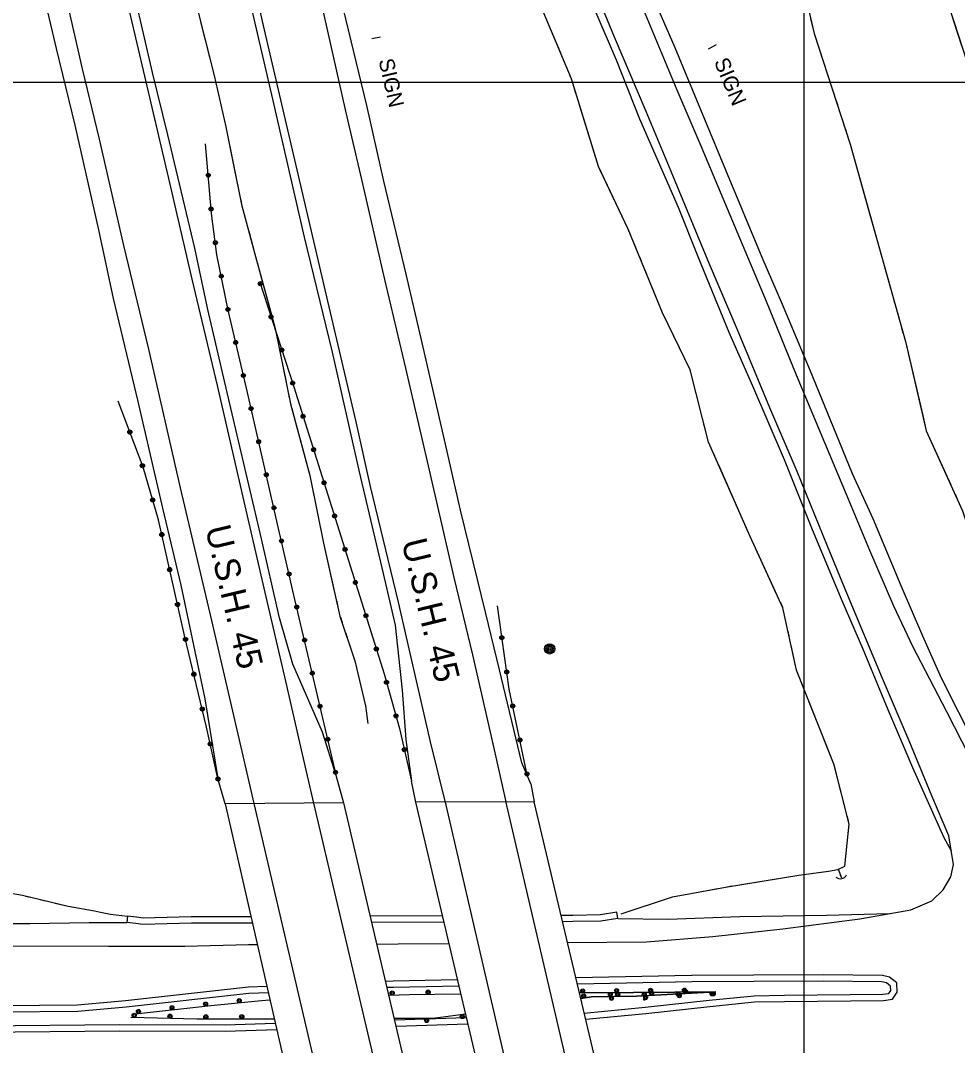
# Model space of a CAD drawing. Extents: x 353423 to 364002, y 127000 to 201942.
# Drawn here: x 361189.9 to 361560.7, y 148118.9 to 148524.4 of the extents above; entities that cross this region are included whole.
import ezdxf

# ---------------------------------------------------------------- set-up
doc = ezdxf.new("R2010")
doc.units = 0
for name, color, linetype in [('E_DTM_SlopeBottom', 7, 'Continuous'), ('E_DTM_SlopeTop', 7, 'Continuous'), ('E_LAND_BrushLine', 7, 'Continuous'), ('E_LAND_TreeLine', 7, 'Continuous'), ('E_MISCPROP', 7, 'Continuous'), ('E_RW_IP', 7, 'Continuous'), ('E_STRUCT_WingWall', 7, 'Continuous')]:
    doc.layers.add(name, color=color, linetype=linetype)

msp = doc.modelspace()

# ---------------------------------------------------------------- linework, layer by layer
at = {"layer": 'E_DTM_SlopeBottom'}
for points in [[(361610.5, 148369.33), (361591.27, 148426.45), (361566.45, 148502), (361531.84, 148608.23), (361516.07, 148654.05), (361496.79, 148715), (361493.7, 148725.48)], [(361562.4, 148514.43), (361558.96, 148524.99)], [(361270.82, 148214.56), (361267.81, 148224.95)], [(361317.79, 148214.84), (361314.83, 148225.77)], [(361346.27, 148215.15), (361344.53, 148223.56)], [(361391.78, 148222.44), (361393.14, 148215.33)]]:
    msp.add_lwpolyline(points, dxfattribs=at)
for points in [[(361270.82, 148214.57), (361307.28, 148055.22), (361355.17, 148055.64), (361317.78, 148214.89)], [(361346.14, 148215.15), (361383.77, 148055.62), (361430.91, 148056.26), (361393.14, 148215.33)]]:
    msp.add_lwpolyline(points, close=True, dxfattribs=at)
msp.add_arc((361514.34, 148187.56), 2.68, 228.1396, 334.3792, dxfattribs=at)
at = {"layer": 'E_DTM_SlopeTop'}
for points in [[(361557.2, 148201.85), (361550.46, 148217.71), (361541.49, 148239.46), (361530.95, 148264.18), (361516.82, 148297.82), (361509.21, 148316.5), (361497.15, 148345.96), (361486.43, 148371.19), (361473.56, 148402.03), (361462.58, 148428.09), (361447.31, 148464.73), (361437.43, 148488.38), (361424.94, 148517.85), (361416.65, 148538.16), (361401.48, 148573.51), (361393.05, 148594.44), (361379.41, 148627.01), (361371.35, 148646.56), (361354.21, 148687.04), (361345.35, 148708.67), (361343.36, 148713.51)], [(361583.65, 148200.58), (361571.36, 148221.84), (361556.48, 148250.88), (361543.03, 148276.75), (361535.48, 148292.76), (361525.92, 148314.72), (361516.7, 148336.91), (361508.2, 148357.31), (361496.9, 148384.1), (361485.1, 148413.23), (361474.57, 148438.32), (361459.23, 148474.71), (361449.78, 148496.84), (361434.61, 148533.39), (361422.83, 148562.09), (361409.43, 148593.58), (361401.01, 148614.16), (361385.63, 148650.86), (361375.85, 148674.25), (361362.58, 148706.13), (361358.92, 148714.75)], [(361364.27, 148715.17), (361370.57, 148700.19), (361381.03, 148675.16), (361394.66, 148642.05), (361403.75, 148621.03), (361416.68, 148590.94), (361426.07, 148567.95), (361438.9, 148536.5), (361448.78, 148513.72), (361460.51, 148485.38), (361468.9, 148465.29), (361483.2, 148430.85), (361491.23, 148412.17), (361502.32, 148385.87), (361511.37, 148363.95), (361519.01, 148345.28), (361527.12, 148327.43), (361538.21, 148300.85), (361546.75, 148281.03), (361554.22, 148264.34), (361567.75, 148237.45), (361577.61, 148218.16), (361585.72, 148201.97)], [(361339.77, 148713.22), (361351.04, 148686.52), (361367.87, 148646.28), (361381.83, 148613.66), (361397.13, 148575.93), (361409.12, 148547.4), (361425.65, 148508.87), (361434.88, 148485.57), (361450.08, 148450.58), (361457.92, 148431.03), (361470.2, 148401.16), (361479.57, 148379.92), (361492.07, 148350.74), (361503.21, 148323.11), (361514.89, 148294.97), (361523.1, 148276.18), (361533.08, 148251.81), (361542.91, 148228.88), (361555.28, 148201.17), (361558.16, 148195.97)], [(361358.11, 148215.1), (361352.14, 148239.08), (361343.71, 148275.81), (361339.49, 148294.31), (361328.41, 148340.12), (361322.75, 148365.68), (361312.03, 148411.19), (361299.35, 148465.28), (361286.88, 148519.01), (361271.73, 148584.52), (361257.71, 148643.3), (361251.81, 148669.29), (361243.28, 148705.54)], [(361267.34, 148707.45), (361275.85, 148671.34), (361284.36, 148635.39), (361293.78, 148595.11), (361299.47, 148570.42), (361308.72, 148531.94), (361318.47, 148488.54), (361324.86, 148461.52), (361333.91, 148421.96), (361342.16, 148386.89), (361350.73, 148349.94), (361361.36, 148304.06), (361368.69, 148273.42), (361376.81, 148238.32), (361381.92, 148215.29)], [(361391.78, 148222.44), (361388.3, 148230.69), (361379.36, 148267.61), (361374.01, 148289.79), (361363.92, 148330.74), (361357.62, 148358.49), (361348.87, 148396.97), (361342.44, 148424.08), (361333.67, 148460.91), (361326.9, 148490.78), (361316.44, 148533.86), (361310.37, 148562.05), (361300.6, 148604.44), (361294.37, 148630.52), (361285.53, 148669.83), (361279.65, 148695.01), (361276.48, 148708.18)], [(361192.62, 148701.5), (361198.66, 148675.24), (361210.91, 148622.28), (361216.48, 148597.96), (361223.88, 148566.67), (361231.92, 148532.23), (361240.4, 148496.17), (361248.38, 148461.9), (361257.72, 148422.11), (361267.64, 148380.05), (361278.7, 148332.41), (361286.58, 148298.2), (361294.76, 148263.08), (361301.39, 148234.17), (361305.82, 148214.81)], [(361314.83, 148225.77), (361309.33, 148242.94), (361297.62, 148269.83), (361292.39, 148288.06), (361284.8, 148321.1), (361272.61, 148373.36), (361264.02, 148410.05), (361258.88, 148434.36), (361248.23, 148479.15), (361242.05, 148503.79), (361231.65, 148549.13), (361224.12, 148581.7), (361216.95, 148612.38), (361207.1, 148653.48), (361198.55, 148690.02), (361195.93, 148701.77)], [(361240.25, 148705.3), (361255.56, 148639.64), (361265.17, 148598.86), (361277.9, 148543.88), (361289.54, 148493.29), (361302.17, 148438.76), (361313.17, 148393.27), (361323.93, 148345.92), (361333.34, 148305.67), (361338.1, 148285.18), (361340.95, 148259.51), (361342.33, 148240.03), (361344.53, 148223.56)], [(361160.5, 148698.94), (361161.03, 148696.64), (361173.63, 148644.77), (361180.93, 148612.76), (361189.94, 148573.23), (361196.85, 148543.69), (361204.04, 148513.32), (361211.38, 148482.95), (361220.7, 148441.64), (361226.55, 148414.42), (361236.25, 148373.73), (361246.11, 148331.44), (361253.31, 148301.01), (361262.87, 148256.07), (361267.92, 148224.56)], [(361169.08, 148699.63), (361174.02, 148678.83), (361183.24, 148638.18), (361189.89, 148610.21), (361199.46, 148569.75), (361204.62, 148547.64), (361214.21, 148505.3), (361221, 148477.42), (361230.63, 148435.37), (361240.47, 148394.36), (361253.02, 148339.53), (361265.5, 148287), (361276.99, 148236.94), (361282.25, 148214.64)], [(361077.78, 148551.94), (361080.7, 148515.37), (361082.96, 148485.75), (361085.29, 148454.02), (361087.78, 148422.81), (361090.74, 148387.58), (361092.43, 148365.26), (361095, 148336.53), (361096.84, 148312.05), (361099.35, 148282.06), (361101.32, 148253.9), (361103.72, 148224.2), (361104.99, 148204.88), (361107.36, 148180.99), (361110.62, 148168.76), (361117.57, 148158.47), (361147.16, 148157.82), (361176.14, 148158.33), (361224.67, 148158.2), (361254.92, 148158.28), (361280.07, 148158.87), (361283.56, 148158.88)], [(361305.82, 148214.81), (361343.24, 148055.54)], [(361394.96, 148055.77), (361358.09, 148215.19)], [(361381.85, 148215.63), (361419.03, 148056.1)], [(361282.25, 148214.64), (361319.43, 148055.33)], [(361406.36, 148159.67), (361437.54, 148159.93), (361463.78, 148162.08), (361491.56, 148165.05), (361521.98, 148169.04), (361542.14, 148172.62), (361550.48, 148176.16), (361555.05, 148180.5), (361558.03, 148185.59), (361559.04, 148190.58), (361557.2, 148201.85)], [(361356.74, 148170.19), (361328.3, 148170.07)], [(361426.2, 148169.15), (361425.8, 148171.62), (361419.35, 148170.57), (361408.43, 148170.42), (361403.81, 148170.4)], [(361426.2, 148169.15), (361446.19, 148168.95), (361474.59, 148170.02), (361508.83, 148170.46), (361533.61, 148171.11)], [(361112.34, 148166.21), (361142.5, 148167.09), (361168.06, 148167.23), (361193.62, 148167.14), (361217.07, 148167.54), (361231.97, 148167.65)], [(361281.05, 148169.87), (361257.46, 148169.77), (361238.41, 148169.3), (361235.79, 148169.71), (361232.27, 148170.13), (361231.97, 148167.65)], [(361281.62, 148167.37), (361257.5, 148167.27), (361238.25, 148166.8), (361235.45, 148167.23), (361231.97, 148167.65)], [(361357.33, 148167.7), (361328.89, 148167.57)], [(361426.2, 148169.15), (361419.57, 148168.08), (361408.45, 148167.92), (361404.4, 148167.9)], [(361330.89, 148159.07), (361339.33, 148159.1), (361359.32, 148159.27)], [(361455.46, 148146.57), (361409.66, 148145.74)], [(361413.56, 148129.32), (361437.27, 148131.61), (361462.61, 148134.41), (361480.32, 148136.14), (361492.18, 148136.36), (361531.34, 148136.71), (361534.88, 148137.23), (361536.79, 148140.04), (361536.59, 148143.69), (361533.73, 148146.02), (361530.97, 148146.61), (361507.58, 148146.94), (361480.01, 148146.77), (361455.5, 148146.67)], [(361287.37, 148142.26), (361280.08, 148141.95), (361231.45, 148136.61), (361212.45, 148134.92), (361182.33, 148134.63), (361168.15, 148134.25), (361166.62, 148132.12), (361165.99, 148129.43), (361166.87, 148125.18), (361171.05, 148123.99), (361173.93, 148124.15), (361229.01, 148124.71)], [(361362.72, 148144.88), (361337.38, 148144.42), (361334.36, 148144.29)], [(361363.3, 148142.39), (361337.45, 148141.92), (361334.94, 148141.81)], [(361455.51, 148144.07), (361410.26, 148143.25)], [(361412.98, 148131.78), (361437.01, 148134.1), (361462.35, 148136.9), (361480.18, 148138.64), (361492.14, 148138.86), (361531.15, 148139.21), (361533.43, 148139.54), (361534.25, 148140.75), (361534.16, 148142.45), (361532.62, 148143.7), (361530.69, 148144.11), (361507.57, 148144.44), (361480.02, 148144.27), (361455.51, 148144.17)], [(361287.93, 148139.78), (361280.27, 148139.45), (361231.7, 148134.12), (361212.57, 148132.42), (361182.37, 148132.13), (361169.46, 148131.78), (361168.94, 148131.06), (361168.55, 148129.4), (361169.01, 148127.17), (361171.33, 148126.51), (361173.85, 148126.65), (361228.98, 148127.21)], [(361337.92, 148129.12), (361366.23, 148129.97)], [(361228.98, 148127.21), (361270.88, 148127.12), (361290.7, 148127.71)], [(361338.5, 148126.64), (361366.82, 148127.49)], [(361228.98, 148124.71), (361270.91, 148124.62), (361291.26, 148125.23)]]:
    msp.add_lwpolyline(points, dxfattribs=at)
at = {"layer": 'E_LAND_BrushLine'}
for p, q in [((361332.34, 148517.83), (361328.88, 148517.14)), ((361465.19, 148514.73), (361462, 148513.13))]:
    msp.add_line(p, q, dxfattribs=at)
for centre, radius in [((361399.27, 148275.82), 2.02), ((361399.27, 148275.84), 1.52), ((361399.28, 148275.8), 1.01), ((361399.28, 148275.81), 0.502)]:
    msp.add_circle(centre, radius, dxfattribs=at)
at = {"layer": 'E_LAND_TreeLine'}
for p, q in [((361500, 147000), (361500, 149500)), ((361500, 147500), (361500, 149000)), ((361500, 147500), (361500, 149000)), ((358000, 148500), (363000, 148500)), ((360000, 148500), (362000, 148500)), ((361500, 148500), (363000, 148500))]:
    msp.add_line(p, q, dxfattribs=at)
at = {"layer": 'E_MISCPROP'}
for points in [[(361314.74, 148226.05), (361306.35, 148261.91), (361298.49, 148295.36), (361292.01, 148323.51), (361279.65, 148377.26), (361271.98, 148409.8), (361267.61, 148431.73), (361265.44, 148448.04), (361263.09, 148475.61)], [(361314.74, 148226.05), (361306.35, 148261.91), (361298.49, 148295.36), (361292.01, 148323.51), (361279.65, 148377.26), (361271.98, 148409.8), (361267.61, 148431.73), (361265.44, 148448.04), (361263.09, 148475.61)], [(361284.42, 148421.27), (361297.99, 148379.51), (361317.45, 148317.91), (361333.76, 148265.92), (361339.84, 148244.35), (361344.54, 148223.5)], [(361284.42, 148421.27), (361297.99, 148379.51), (361317.45, 148317.91), (361333.76, 148265.92), (361339.84, 148244.35), (361344.54, 148223.5)], [(361268.27, 148223.36), (361263.52, 148244.9), (361254.78, 148281.11), (361244.47, 148326.91), (361238.36, 148347.67), (361228.49, 148373.86)], [(361268.27, 148223.36), (361263.52, 148244.9), (361254.78, 148281.11), (361244.47, 148326.91), (361238.36, 148347.67), (361228.49, 148373.86)], [(361390.53, 148225.39), (361383.26, 148259.85), (361378.57, 148292.88)], [(361390.53, 148225.39), (361383.26, 148259.85), (361378.57, 148292.88)], [(361335.64, 148138.82), (361343.79, 148139.12), (361364.03, 148139.31)], [(361335.64, 148138.82), (361343.79, 148139.12), (361364.03, 148139.31)], [(361335.64, 148138.82), (361343.79, 148139.12), (361364.03, 148139.31)], [(361411.6, 148137.58), (361415.83, 148138.16), (361433.61, 148138.5), (361465.01, 148140.14), (361432.44, 148139.96), (361411.09, 148139.76)], [(361411.09, 148139.76), (361432.44, 148139.96), (361465.01, 148140.14), (361433.61, 148138.5), (361415.83, 148138.16), (361411.6, 148137.58)], [(361411.09, 148139.76), (361432.44, 148139.96), (361465.01, 148140.14), (361433.61, 148138.5), (361415.83, 148138.16), (361411.6, 148137.58)], [(361437.23, 148137.13), (361436.48, 148137.58), (361436.62, 148138.45), (361437.49, 148138.63), (361437.97, 148137.89), (361437.46, 148137.18), (361437.23, 148137.13)], [(361235.37, 148131.51), (361265.22, 148134.81), (361285.21, 148136.76), (361288.58, 148136.96)], [(361235.37, 148131.51), (361265.22, 148134.81), (361285.21, 148136.76), (361288.58, 148136.96)], [(361233.49, 148130.09), (361259.65, 148129.42), (361290.29, 148129.5)], [(361233.49, 148130.09), (361259.65, 148129.42), (361290.29, 148129.5)], [(361365.9, 148131.39), (361353.12, 148129.65), (361337.8, 148129.62)], [(361365.9, 148131.39), (361353.12, 148129.65), (361337.8, 148129.62)]]:
    msp.add_lwpolyline(points, dxfattribs=at)
for centre, radius in [((361264.15, 148463.21), 0.782), ((361264.15, 148463.21), 0.394), ((361265.29, 148449.83), 0.782), ((361265.29, 148449.83), 0.394), ((361266.98, 148436.51), 0.782), ((361266.98, 148436.51), 0.394), ((361269.29, 148423.29), 0.782), ((361269.29, 148423.29), 0.394), ((361284.73, 148420.3), 0.803), ((361284.73, 148420.3), 0.404), ((361271.92, 148410.12), 0.782), ((361271.92, 148410.12), 0.394), ((361288.99, 148407.19), 0.803), ((361289, 148407.19), 0.404), ((361274.99, 148397.05), 0.782), ((361274.99, 148397.05), 0.394), ((361293.26, 148394.08), 0.803), ((361293.26, 148394.08), 0.404), ((361278.07, 148383.98), 0.782), ((361278.07, 148383.98), 0.394), ((361297.52, 148380.97), 0.803), ((361297.52, 148380.97), 0.404), ((361281.11, 148370.9), 0.782), ((361281.11, 148370.9), 0.394), ((361301.68, 148367.83), 0.803), ((361301.68, 148367.83), 0.404), ((361233.12, 148361.58), 0.825), ((361233.12, 148361.58), 0.416), ((361284.12, 148357.81), 0.782), ((361284.12, 148357.81), 0.394), ((361305.84, 148354.68), 0.803), ((361305.84, 148354.68), 0.404), ((361238.11, 148348.32), 0.825), ((361238.11, 148348.32), 0.416), ((361287.13, 148344.72), 0.782), ((361287.13, 148344.72), 0.394), ((361309.99, 148341.54), 0.803), ((361309.99, 148341.54), 0.404), ((361242.16, 148334.74), 0.825), ((361242.16, 148334.74), 0.416), ((361290.14, 148331.64), 0.782), ((361290.14, 148331.64), 0.394), ((361314.14, 148328.39), 0.803), ((361314.14, 148328.39), 0.404), ((361245.79, 148321.05), 0.825), ((361245.79, 148321.05), 0.416), ((361293.15, 148318.55), 0.782), ((361293.15, 148318.55), 0.394), ((361318.29, 148315.25), 0.803), ((361318.29, 148315.25), 0.404), ((361248.9, 148307.22), 0.825), ((361248.9, 148307.22), 0.416), ((361296.17, 148305.46), 0.782), ((361296.16, 148305.46), 0.394), ((361322.41, 148302.09), 0.803), ((361322.41, 148302.09), 0.404), ((361252.01, 148293.4), 0.825), ((361252.01, 148293.4), 0.416), ((361299.19, 148292.38), 0.782), ((361299.19, 148292.38), 0.394), ((361326.54, 148288.94), 0.803), ((361326.54, 148288.94), 0.404), ((361255.15, 148279.58), 0.825), ((361255.15, 148279.58), 0.416), ((361302.26, 148279.31), 0.782), ((361302.26, 148279.31), 0.394), ((361380.35, 148280.3), 0.799), ((361380.35, 148280.3), 0.402), ((361330.67, 148275.78), 0.803), ((361330.67, 148275.78), 0.404), ((361382.28, 148266.72), 0.799), ((361258.48, 148265.8), 0.825), ((361258.48, 148265.8), 0.416), ((361305.34, 148266.24), 0.782), ((361305.33, 148266.24), 0.394), ((361334.69, 148262.6), 0.803), ((361382.28, 148266.72), 0.402), ((361334.7, 148262.6), 0.404), ((361261.8, 148252.03), 0.825), ((361261.8, 148252.03), 0.416), ((361308.4, 148253.16), 0.782), ((361308.4, 148253.16), 0.394), ((361384.66, 148253.22), 0.799), ((361384.65, 148253.22), 0.402), ((361338.43, 148249.33), 0.803), ((361338.43, 148249.33), 0.404), ((361311.46, 148240.08), 0.782), ((361311.46, 148240.08), 0.394), ((361387.49, 148239.8), 0.799), ((361387.49, 148239.8), 0.402), ((361264.99, 148238.22), 0.825), ((361264.99, 148238.22), 0.416), ((361341.73, 148235.95), 0.803), ((361341.73, 148235.95), 0.404), ((361314.52, 148227.01), 0.782), ((361314.52, 148227.01), 0.394), ((361390.33, 148226.38), 0.799), ((361268.04, 148224.38), 0.825), ((361268.04, 148224.38), 0.416), ((361390.32, 148226.38), 0.402), ((361336.94, 148139.69), 0.827), ((361336.94, 148139.69), 0.827), ((361336.99, 148139.69), 0.417), ((361336.99, 148139.69), 0.417), ((361351.16, 148140.01), 0.827), ((361351.16, 148140.01), 0.827), ((361351.2, 148140.01), 0.417), ((361351.2, 148140.01), 0.417), ((361412.34, 148140.55), 0.782), ((361412.74, 148138.53), 0.782), ((361412.38, 148140.55), 0.394), ((361412.79, 148138.53), 0.394), ((361423.26, 148139.09), 0.782), ((361423.21, 148139.09), 0.394), ((361423.74, 148137.53), 0.782), ((361423.7, 148137.53), 0.394), ((361425.76, 148140.68), 0.782), ((361425.81, 148140.68), 0.394), ((361426.23, 148139.14), 0.782), ((361426.27, 148139.14), 0.394), ((361436.68, 148139.2), 0.782), ((361436.64, 148139.2), 0.394), ((361437.19, 148137.91), 0.782), ((361437.14, 148137.91), 0.394), ((361439.19, 148140.78), 0.782), ((361439.24, 148140.78), 0.394), ((361439.62, 148139.6), 0.782), ((361439.67, 148139.6), 0.394), ((361450.11, 148139.27), 0.782), ((361450.06, 148139.27), 0.394), ((361450.59, 148138.61), 0.782), ((361450.55, 148138.6), 0.394), ((361452.62, 148140.85), 0.782), ((361453.03, 148140.3), 0.782), ((361452.66, 148140.85), 0.394), ((361453.07, 148140.3), 0.394), ((361463.53, 148139.35), 0.782), ((361463.49, 148139.35), 0.394), ((361464, 148139.3), 0.782), ((361463.96, 148139.3), 0.394), ((361249.82, 148133.89), 0.779), ((361249.87, 148133.89), 0.392), ((361263.12, 148135.36), 0.779), ((361263.16, 148135.36), 0.392), ((361276.43, 148136.68), 0.779), ((361276.48, 148136.69), 0.392), ((361436.71, 148137.12), 0.27), ((361436.7, 148137.13), 0.136), ((361234.85, 148130.88), 0.827), ((361234.89, 148130.88), 0.417), ((361236.53, 148132.42), 0.779), ((361236.57, 148132.42), 0.392), ((361249.04, 148130.52), 0.827), ((361249.09, 148130.52), 0.417), ((361263.22, 148130.26), 0.827), ((361263.26, 148130.26), 0.417), ((361277.42, 148130.29), 0.827), ((361277.46, 148130.29), 0.417), ((361350.59, 148128.83), 0.822), ((361364.7, 148130.39), 0.822), ((361364.65, 148130.39), 0.414), ((361350.54, 148128.83), 0.414)]:
    msp.add_circle(centre, radius, dxfattribs=at)
at = {"layer": 'E_STRUCT_WingWall'}
for points in [[(361447.3, 148721.79), (361454.71, 148697.22), (361465.62, 148656.66), (361474.66, 148622.49), (361483.84, 148596.73), (361495.09, 148557.22), (361503.91, 148519.3), (361518.23, 148475.46), (361528.88, 148437.35), (361540.04, 148397.41), (361548.32, 148362.13), (361562.7, 148330.47), (361571.22, 148305.17), (361584.01, 148269.92), (361594.81, 148232.55), (361604.96, 148216.09)], [(361218.73, 148703.58), (361223.9, 148680.81), (361231.04, 148652.23), (361239.32, 148614.63), (361245.93, 148586.49), (361253.3, 148557.21), (361259.34, 148530.82), (361266.44, 148502.67), (361271.07, 148482.31), (361277.37, 148451.58), (361282.53, 148432.53), (361290.59, 148402.59), (361296.72, 148372.76), (361304.3, 148344.48), (361309.71, 148317.61), (361316.29, 148288.79), (361322.16, 148271.08), (361326.37, 148253.29), (361327.27, 148246.31)], [(361106.64, 148547.61), (361108.33, 148509.41), (361110.41, 148477.5), (361112.32, 148438.17), (361115.65, 148405.14), (361119.12, 148366.62), (361121.62, 148333.26), (361124, 148293.82), (361126.54, 148264.34), (361129.35, 148238.72), (361130.21, 148218.17), (361130.83, 148201.64), (361129.88, 148199.29), (361129.05, 148196.69), (361127.54, 148192.99), (361136.91, 148189.98), (361149.95, 148187.33), (361170.07, 148181.99), (361190.65, 148178.35), (361208.78, 148174.07), (361219.09, 148172.14), (361221.55, 148171.71), (361225.46, 148170.91), (361232.25, 148170.03)], [(361403.52, 148511.74), (361396.76, 148527.93), (361393.05, 148537.64)], [(361427.53, 148170.99), (361447.85, 148177.68), (361468.82, 148181.63), (361497.82, 148186.32), (361509.56, 148187.96), (361513.31, 148188.56), (361516.08, 148189.86), (361517.8, 148206.51), (361511.81, 148229.96), (361496.99, 148267.43), (361491.59, 148292.08), (361478.57, 148320.23), (361462.13, 148357.66), (361454.9, 148386.27), (361443.9, 148408.82), (361430.39, 148441.91), (361418.56, 148466.63), (361407.86, 148501.32), (361396.76, 148527.93)], [(361261.1, 148523.85), (361266.44, 148502.67), (361268.42, 148493.95)], [(361502.53, 148525.25), (361503.91, 148519.3), (361511.21, 148496.96)], [(361405.74, 148506.4), (361405, 148508.18)], [(361407.95, 148501.06), (361407.86, 148501.32), (361407.23, 148502.84)], [(361409.65, 148495.53), (361409.08, 148497.37)], [(361268.42, 148493.95), (361271.07, 148482.31), (361274.85, 148463.85)], [(361419.23, 148465.23), (361418.56, 148466.63), (361410.79, 148491.85)], [(361512.48, 148493.08), (361513.11, 148491.14)], [(361514.38, 148487.26), (361515.01, 148485.32)], [(361516.28, 148481.43), (361516.91, 148479.49)], [(361518.18, 148475.61), (361518.23, 148475.46), (361526.16, 148447.1)], [(361431.18, 148439.97), (361430.39, 148441.91), (361419.23, 148465.23)], [(361275.71, 148459.69), (361276.13, 148457.61)], [(361276.99, 148453.46), (361277.37, 148451.58), (361277.42, 148451.38)], [(361278.53, 148447.28), (361279.09, 148445.23)], [(361526.16, 148447.1), (361528.88, 148437.35), (361534.12, 148418.58)], [(361280.2, 148441.13), (361282.53, 148432.53), (361288.21, 148411.42)], [(361433.37, 148434.62), (361432.64, 148436.4)], [(361435.55, 148429.27), (361434.82, 148431.05)], [(361437.74, 148423.92), (361437.01, 148425.7)], [(361450.7, 148394.89), (361443.9, 148408.82), (361439.2, 148420.35)], [(361535.22, 148414.65), (361535.77, 148412.68)], [(361288.21, 148411.42), (361290.59, 148402.59), (361294.94, 148381.39)], [(361536.87, 148408.74), (361537.42, 148406.78)], [(361538.52, 148402.85), (361539.07, 148400.88)], [(361459.4, 148368.49), (361454.9, 148386.27), (361450.7, 148394.89)], [(361540.15, 148396.94), (361546.92, 148368.11)], [(361295.8, 148377.23), (361296.22, 148375.15)], [(361297.18, 148371.02), (361297.73, 148368.97)], [(361298.83, 148364.87), (361299.38, 148362.82)], [(361546.92, 148368.11), (361548.32, 148362.13), (361558.02, 148340.77)], [(361460.81, 148362.88), (361460.34, 148364.75)], [(361300.48, 148358.72), (361304.3, 148344.48), (361307.47, 148328.76)], [(361462.29, 148357.3), (361462.13, 148357.66), (361461.76, 148359.15)], [(361464.61, 148352.01), (361463.84, 148353.77)], [(361477.4, 148322.89), (361466.16, 148348.48)], [(361559.71, 148337.05), (361560.56, 148335.19)], [(361307.47, 148328.76), (361309.71, 148317.61), (361314.03, 148298.69)], [(361489.08, 148297.5), (361478.57, 148320.23), (361477.4, 148322.89)], [(361314.98, 148294.55), (361315.45, 148292.48)], [(361491.51, 148292.25), (361490.7, 148294)], [(361316.44, 148288.35), (361317.1, 148286.33)], [(361492.78, 148286.62), (361492.37, 148288.5)], [(361318.44, 148282.3), (361319.11, 148280.29)], [(361494.02, 148280.97), (361493.61, 148282.85)], [(361320.44, 148276.26), (361322.16, 148271.08), (361326.37, 148253.29), (361327.27, 148246.31)], [(361503.58, 148250.76), (361496.99, 148267.43), (361494.85, 148277.21)], [(361513.19, 148224.56), (361511.81, 148229.96), (361503.58, 148250.76)], [(361514.62, 148218.96), (361514.14, 148220.83)], [(361516.05, 148213.36), (361515.57, 148215.23)], [(361517.48, 148207.76), (361517, 148209.62)], [(361502.72, 148187.01), (361509.56, 148187.96), (361513.31, 148188.56), (361516.08, 148189.86), (361517.53, 148203.95)], [(361475.15, 148182.65), (361497.82, 148186.32), (361502.72, 148187.01)], [(361513.49, 148188.64), (361514.75, 148185.26)], [(361513.49, 148188.64), (361513.95, 148187.42)], [(361514.01, 148187.25), (361514.04, 148187.16)], [(361514.1, 148186.99), (361514.14, 148186.91)], [(361514.2, 148186.74), (361514.23, 148186.66)], [(361514.29, 148186.49), (361514.75, 148185.26)], [(361427.53, 148170.99), (361447.85, 148177.68), (361454.29, 148178.89)], [(361458.08, 148179.61), (361459.97, 148179.96)], [(361463.76, 148180.68), (361465.66, 148181.03)], [(361469.45, 148181.73), (361471.35, 148182.04)], [(361191.84, 148178.07), (361193.79, 148177.61)], [(361197.71, 148176.68), (361199.67, 148176.22)], [(361203.59, 148175.3), (361208.78, 148174.07), (361219.09, 148172.14), (361221.55, 148171.71), (361225.46, 148170.91), (361232.25, 148170.03)]]:
    msp.add_lwpolyline(points, dxfattribs=at)

# ---------------------------------------------------------------- texts
at = {"layer": 'E_LAND_BrushLine'}
for rotation, p in [(282.9524, (361331.53, 148508.68)), (292.8414, (361464.2, 148508.18))]:
    msp.add_text('SIGN', height=6, rotation=rotation, dxfattribs=at).set_placement(p)
at = {"layer": 'E_RW_IP'}
for rotation, p in [(283.3642, (361262.91, 148323.55)), (283.6049, (361340.58, 148318.24))]:
    msp.add_text('U.S.H. 45', height=10, rotation=rotation, dxfattribs=at).set_placement(p)

doc.saveas('drawing.dxf')
